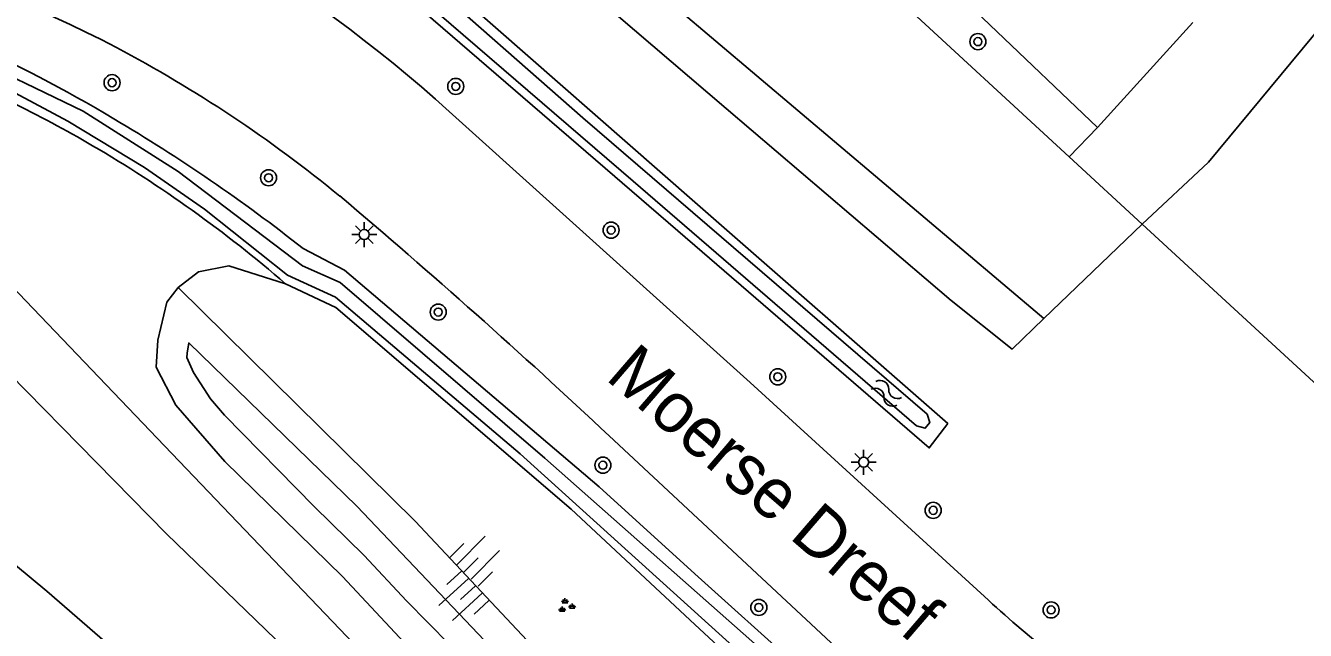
# Model space of a CAD drawing. Extents: x 128000 to 131008, y 398996 to 402500.
# Drawn here: x 128966.7 to 129030.4, y 399802.2 to 399832.2 of the extents above; entities that cross this region are included whole.
import ezdxf

# ---------------------------------------------------------------- set-up
doc = ezdxf.new("R2010")
doc.units = 0
for name, color, linetype in [('gg-afsc-erfafscheiding', 7, 'Continuous'), ('gg-afsc-hekwerk', 7, 'Continuous'), ('gg-anno-openbare ruimte label', 7, 'Continuous'), ('gg-knt-BGT kruinlijn', 7, 'Continuous'), ('gg-knt-bovenkant onderkant talud', 7, 'Continuous'), ('gg-knt-verharding', 7, 'Continuous'), ('gg-kntw-bovenkant insteek waterloop', 7, 'Continuous'), ('gg-kntw-waterlijn', 7, 'Continuous'), ('gt-grn-groengrens', 7, 'Continuous'), ('gt-symb-boom', 7, 'Continuous'), ('gt-symb-groenvak', 7, 'Continuous'), ('gt-symb-lichtmast', 7, 'Continuous'), ('gt-symb-talud symbool', 7, 'Continuous'), ('gt-symb-watersymbool', 7, 'Continuous')]:
    doc.layers.add(name, color=color, linetype=linetype)

# ---------------------------------------------------------------- blocks, each defined once
blk = doc.blocks.new('gt0-BOOM')
at = {"layer": 'gt-symb-boom'}
for radius in [0.4, 0.2]:
    blk.add_circle((0, 0), radius, dxfattribs=at)
blk = doc.blocks.new('gt0-LMAST')
at = {"layer": 'gt-symb-lichtmast'}
for p, q in [((-0.182, 0.173), (-0.447, 0.438)), ((-0.005, 0.246), (-0.005, 0.621)), ((0.172, 0.173), (0.437, 0.438)), ((-0.255, -0.004), (-0.63, -0.004)), ((-0.182, -0.181), (-0.447, -0.446)), ((-0.005, -0.254), (-0.005, -0.629)), ((0.437, -0.446), (0.172, -0.181)), ((0.245, -0.004), (0.62, -0.004))]:
    blk.add_line(p, q, dxfattribs=at)
blk.add_circle((-0.005, -0.004), 0.25, dxfattribs=at)
blk = doc.blocks.new('gt0-WA')
at = {"layer": 'gt-symb-watersymbool'}
for centre, start, end in [((-0.323, 0.022), 28.07249, 151.92751), ((0.427, 0.422), 208.07248, 331.92751), ((-0.323, -0.428), 28.07249, 151.92751), ((0.427, -0.028), 208.07248, 331.92751)]:
    blk.add_arc(centre, 0.425, start, end, dxfattribs=at)
blk = doc.blocks.new('gt0-TALUD_1')
at = {"layer": 'gt-symb-talud symbool'}
for p, q in [((-1, -1), (-1, 0)), ((-0.5, -2), (-0.5, 0)), ((0.5, -2), (0.5, 0)), ((1, -1), (1, 0)), ((0, -1), (0, 0))]:
    blk.add_line(p, q, dxfattribs=at)
blk = doc.blocks.new('gt0-GRVAK')
at = {"layer": 'gt-symb-groenvak'}
for p, q in [((-0.11, 0.189), (-0.228, 0.24)), ((-0.182, 0.153), (0.088, 0.153)), ((-0.091, 0.211), (-0.156, 0.322)), ((-0.047, 0.214), (-0.047, 0.393)), ((-0.004, 0.211), (0.061, 0.322)), ((0.015, 0.189), (0.133, 0.24)), ((0.262, -0.052), (0.197, 0.059)), ((0.305, -0.049), (0.305, 0.13)), ((0.349, -0.052), (0.414, 0.059)), ((-0.245, -0.228), (-0.363, -0.177)), ((-0.318, -0.264), (-0.047, -0.264)), ((-0.226, -0.206), (-0.291, -0.095)), ((-0.183, -0.203), (-0.183, -0.024)), ((-0.139, -0.206), (-0.074, -0.095)), ((-0.12, -0.228), (-0.002, -0.177)), ((0.243, -0.074), (0.125, -0.023)), ((0.17, -0.11), (0.441, -0.11)), ((0.368, -0.074), (0.486, -0.023))]:
    blk.add_line(p, q, dxfattribs=at)

msp = doc.modelspace()

# ---------------------------------------------------------------- linework, layer by layer
at = {"layer": 'gg-afsc-erfafscheiding'}
msp.add_line((129000, 399783.76), (128954.766, 399831.028), dxfattribs=at)
at = {"layer": 'gg-afsc-hekwerk'}
for p, q in [((129000, 399842.892), (129018.613, 399825.718)), ((129020.031, 399827.169), (129024.768, 399832.395)), ((129018.613, 399825.718), (129020.031, 399827.169)), ((129022.253, 399822.363), (129018.613, 399825.718)), ((129038.437, 399807.448), (129022.253, 399822.363))]:
    msp.add_line(p, q, dxfattribs=at)
at = {"layer": 'gg-knt-BGT kruinlijn'}
msp.add_lwpolyline([(129000, 399792.756), (128986.085, 399807.593), (128974.292, 399819.214)], dxfattribs=at)
at = {"layer": 'gg-knt-bovenkant onderkant talud'}
for points in [[(128974.292, 399819.214), (128975.3, 399819.983), (128976.804, 399820.285), (128979.63, 399819.401)], [(128974.292, 399819.214), (128973.72, 399818.478), (128973.269, 399816.595), (128973.193, 399815.24), (128974.171, 399813.358), (128976.606, 399810.561), (128982.472, 399804.833), (129000, 399786.082)]]:
    msp.add_lwpolyline(points, dxfattribs=at)
at = {"layer": 'gg-knt-verharding'}
for points in [[(129014.412, 399803.832), (129002.754, 399814.483), (128987.779, 399827.973)], [(128995.733, 399811.835), (129009.936, 399798.588), (129012.163, 399796.528), (129013.537, 399795.178), (129014.852, 399793.778), (129015.122, 399793.47)]]:
    msp.add_lwpolyline(points, dxfattribs=at)
for centre, radius, start, end in [((128937.84, 399772.496), 74.643, 48.00733, 70.53293), ((128934.716, 399760.007), 79.965, 62.84215, 82.37572), ((128939.504, 399771.434), 67.618, 50.70376, 62.03277), ((128754.61, 399554.37), 352.745, 46.87727, 49.79201), ((129049.078, 399840.95), 50.789, 226.95599, 236.68622)]:
    msp.add_arc(centre, radius, start, end, dxfattribs=at)
at = {"layer": 'gg-kntw-bovenkant insteek waterloop'}
for p, q in [((128984.203, 399837.291), (129000, 399823.458)), ((128983.04, 399835.938), (129000, 399821.298))]:
    msp.add_line(p, q, dxfattribs=at)
for points in [[(128903.57, 399815.239), (128894.559, 399806.749), (128867.882, 399776.001), (128864.798, 399774.94), (128863.019, 399776.005), (128863.435, 399778.233), (128893.062, 399813.028), (128900.6, 399819.581), (128911.099, 399825.647), (128930.217, 399831.547), (128938.845, 399832.085), (128951.105, 399829.968), (128973.713, 399806.957), (129003.37, 399778.282), (129003.757, 399776.045), (129003.1, 399775.13), (129001.174, 399775.098), (128967.756, 399804.099), (128945.989, 399822.145), (128939.029, 399825.613), (128930.259, 399825.181), (128915.273, 399821.708), (128903.57, 399815.239)], [(129000, 399823.458), (129012.579, 399812.443), (129011.658, 399811.234), (129000, 399821.298)], [(128980.51, 399821.148), (128982.566, 399820.074), (128995.236, 399809.288), (129000, 399804.974)], [(128979.63, 399819.401), (128982.137, 399818.222), (128993.836, 399808.186), (129000, 399802.446)], [(129026.592, 399770.87), (129027.679, 399771.579), (129021.123, 399780.098), (129015.082, 399788.541), (129005.124, 399800.358), (129000, 399804.974)], [(129015.46, 399784.886), (129013.399, 399787.686), (129003.747, 399798.957), (129000, 399802.446)]]:
    msp.add_lwpolyline(points, dxfattribs=at)
for centre, radius, start, end in [((128935.645, 399768.507), 68.91, 59.04882, 66.10493), ((128937.442, 399770.368), 64.705, 59.75636, 67.97556), ((128927.119, 399753.319), 86.321, 51.79267, 59.38041), ((128936.923, 399769.838), 65.425, 49.24902, 59.5966)]:
    msp.add_arc(centre, radius, start, end, dxfattribs=at)
at = {"layer": 'gg-kntw-waterlijn'}
for points in [[(128966.145, 399846.182), (128972.316, 399843.479), (128978.718, 399840.163), (128982.093, 399838.066), (128986.078, 399834.992), (128994.416, 399827.655), (129011.559, 399812.902), (129011.68, 399812.488), (129011.456, 399812.212), (129011.025, 399812.333), (128996.923, 399824.5), (128985.251, 399834.572), (128983.135, 399836.399), (128979.204, 399838.932), (128974.257, 399841.717), (128971.053, 399843.29), (128962.724, 399846.763)], [(128963.367, 399830.972), (128969.556, 399827.975), (128974.295, 399824.988), (128980.481, 399820.286), (128982.347, 399819.465), (128992.532, 399810.729), (129004.687, 399799.974), (129015.004, 399787.743), (129024.082, 399775.73), (129027.135, 399771.728), (129026.625, 399771.338), (129023.513, 399775.117), (129016.52, 399784.211), (129012.06, 399790.003), (129004.677, 399798.593), (129001.886, 399801.376), (128991.311, 399810.933), (128982.117, 399818.728), (128979.725, 399819.817), (128975.601, 399823.115), (128972.616, 399825.184), (128968.799, 399827.491), (128964.718, 399829.661)]]:
    msp.add_lwpolyline(points, dxfattribs=at)
at = {"layer": 'gt-grn-groengrens'}
msp.add_line((129017.36, 399817.666), (129022.253, 399822.363), dxfattribs=at)
for points in [[(128966.602, 399874.787), (128976.875, 399866.147), (129003.964, 399842.517), (129020.031, 399827.169)], [(128790.029, 399758.88), (128792.989, 399758.821), (128792.999, 399758.833), (128800.953, 399758.06), (128806.588, 399762.968), (128826.63, 399781.187), (128874.16, 399832.78), (128883.123, 399841.743), (128901.649, 399852.151), (128917.61, 399856.918), (128926.457, 399858.604), (128942.763, 399858.191), (128953.459, 399857.562), (128978.76, 399848.229), (128990.839, 399840.107), (129017.36, 399817.666)], [(129017.36, 399817.666), (129015.775, 399816.145), (129012.754, 399818.566), (129001.544, 399828.122), (128989.573, 399838.358), (128984.252, 399842.079), (128976.156, 399847.201), (128964.323, 399852.02), (128952.478, 399855.359), (128942.849, 399856.443), (128926.539, 399856.691), (128915.362, 399854.653), (128901.711, 399850.179), (128894.334, 399846.137), (128884.714, 399839.774), (128880.402, 399836.057), (128870.783, 399826.614), (128860.661, 399815.481), (128847.648, 399801.329), (128826.863, 399778.665), (128813.415, 399767.069), (128808.319, 399761.829)], [(129042.5, 399845.91), (129025.554, 399825.439), (129022.253, 399822.363)], [(128974.723, 399815.734), (128974.735, 399815.949), (128974.819, 399816.451), (128983.17, 399808.325), (128995.24, 399795.639)], [(128987.797, 399801.441), (128985.655, 399803.624), (128983.544, 399805.882), (128981.049, 399808.319), (128976.59, 399812.864), (128975.892, 399813.666), (128975.045, 399814.984), (128974.723, 399815.734)]]:
    msp.add_lwpolyline(points, dxfattribs=at)

# ---------------------------------------------------------------- block references
at = {"layer": 'gt-symb-boom'}
for p in [(129014.076, 399831.442), (128971, 399829.4), (128988.097, 399829.215), (128978.786, 399824.669), (128995.828, 399822.064), (128987.227, 399817.988), (129004.119, 399814.768), (128995.419, 399810.372), (129011.852, 399808.125), (129003.176, 399803.294), (129017.719, 399803.171)]:
    msp.add_blockref('gt0-BOOM', p, dxfattribs=at)
at = {"layer": 'gt-symb-groenvak'}
msp.add_blockref('gt0-GRVAK', (128993.58, 399803.369), dxfattribs=at)
at = {"layer": 'gt-symb-lichtmast'}
for p in [(128983.553, 399821.848), (129008.398, 399810.522)]:
    msp.add_blockref('gt0-LMAST', p, dxfattribs=at)
at = {"layer": 'gt-symb-talud symbool'}
for p, xscale, yscale, rotation in [((128988.509, 399805.057), 0.9998849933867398, 0.9998849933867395, 135.48623256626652), ((128989.073, 399804.373), 0.9993357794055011, 0.9993357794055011, -47.43320105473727)]:
    msp.add_blockref('gt0-TALUD_1', p, dxfattribs=dict(at, xscale=xscale, yscale=yscale, rotation=rotation))
at = {"layer": 'gt-symb-watersymbool', "rotation": 148.12218352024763}
msp.add_blockref('gt0-WA', (129009.565, 399813.916), dxfattribs=at)

# ---------------------------------------------------------------- texts
at = {"layer": 'gg-anno-openbare ruimte label'}
msp.add_text('Moerse Dreef', height=2.5, rotation=319.2, dxfattribs=at).set_placement((128995.495, 399814.672))

doc.saveas('drawing.dxf')
